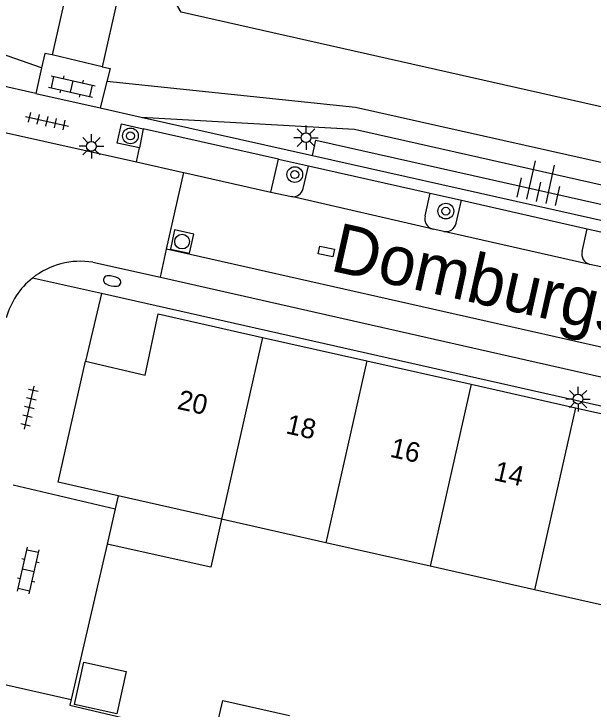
# Model space of a CAD drawing. Extents: x 128999 to 131010, y 395498 to 399007.
# Drawn here: x 129279.66 to 129309.1, y 398759.98 to 398795.32 of the extents above; entities that cross this region are included whole.
import ezdxf

# ---------------------------------------------------------------- set-up
doc = ezdxf.new("R2010")
doc.units = 0
for name, color, linetype in [('gg-afsc-muur', 7, 'Continuous'), ('gg-anno-huisnummerreeks BGT', 7, 'Continuous'), ('gg-anno-openbare ruimte label', 7, 'Continuous'), ('gg-bbg-bijgebouw', 7, 'Continuous'), ('gg-bbg-gedigitaliseerde bijgebouw', 7, 'Continuous'), ('gg-bbg-hoofdgebouw', 7, 'Continuous'), ('gg-bbg-luifel en loopbrug', 7, 'Continuous'), ('gg-bbg-tussenscheiding', 7, 'Continuous'), ('gg-knt-bovenkant onderkant talud', 7, 'Continuous'), ('gg-knt-verharding', 7, 'Continuous'), ('gg-knt-verharding nz', 7, 'Continuous'), ('gg-kntw-beschoeiing', 7, 'Continuous'), ('gg-kwrk-kunstwerk niveau 01', 7, 'Continuous'), ('gt-grn-groengrens', 7, 'Continuous'), ('gt-grn-weggrens', 7, 'Continuous'), ('gt-symb-boom', 7, 'Continuous'), ('gt-symb-brandkraan', 7, 'Continuous'), ('gt-symb-klinker verharding', 7, 'Continuous'), ('gt-symb-kolk center center', 7, 'Continuous'), ('gt-symb-lichtmast', 7, 'Continuous'), ('gt-symb-rioolschacht', 7, 'Continuous'), ('gt-symb-talud symbool', 7, 'Continuous'), ('gt-symb-tegel verharding', 7, 'Continuous')]:
    doc.layers.add(name, color=color, linetype=linetype)

# ---------------------------------------------------------------- blocks, each defined once
blk = doc.blocks.new('gt0-TEG1')
at = {"layer": 'gt-symb-tegel verharding'}
for p, q in [((-1.125, 0), (1.125, 0)), ((-0.9, -0.25), (-0.9, 0.25)), ((-0.45, -0.25), (-0.45, 0.25)), ((0, -0.25), (0, 0.25)), ((0.45, -0.25), (0.45, 0.25)), ((0.9, -0.25), (0.9, 0.25))]:
    blk.add_line(p, q, dxfattribs=at)
blk = doc.blocks.new('gt0-KL1')
at = {"layer": 'gt-symb-klinker verharding'}
for p, q in [((-0.5, 0.3), (-0.5, 0.45)), ((0.5, 0.3), (0.5, 0.45)), ((-1.15, 0.3), (1.15, 0.3)), ((-1, -0.3), (-1, 0.3)), ((0, -0.3), (0, 0.3)), ((1, -0.3), (1, 0.3)), ((-1.15, -0.3), (1.15, -0.3)), ((-0.5, -0.45), (-0.5, -0.3)), ((0.5, -0.45), (0.5, -0.3))]:
    blk.add_line(p, q, dxfattribs=at)
blk = doc.blocks.new('gt0-LMAST')
at = {"layer": 'gt-symb-lichtmast'}
for p, q in [((-0.182, 0.173), (-0.447, 0.438)), ((-0.005, 0.246), (-0.005, 0.621)), ((0.172, 0.173), (0.437, 0.438)), ((-0.255, -0.004), (-0.63, -0.004)), ((-0.182, -0.181), (-0.447, -0.446)), ((-0.005, -0.254), (-0.005, -0.629)), ((0.437, -0.446), (0.172, -0.181)), ((0.245, -0.004), (0.62, -0.004))]:
    blk.add_line(p, q, dxfattribs=at)
blk.add_circle((-0.005, -0.004), 0.25, dxfattribs=at)
blk = doc.blocks.new('gt0-BOOM')
at = {"layer": 'gt-symb-boom'}
for radius in [0.4, 0.2]:
    blk.add_circle((0, 0), radius, dxfattribs=at)
blk = doc.blocks.new('gt0-KOLKCC')
at = {"layer": 'gt-symb-kolk center center'}
blk.add_lwpolyline([(-0.375, 0.2), (0.375, 0.2), (0.375, -0.2), (-0.375, -0.2)], close=True, dxfattribs=at)
blk = doc.blocks.new('gt0-RS')
at = {"layer": 'gt-symb-rioolschacht'}
blk.add_lwpolyline([(-0.5, -0.5), (0.5, -0.5), (0.5, 0.5), (-0.5, 0.5)], close=True, dxfattribs=at)
blk.add_circle((0, 0), 0.375, dxfattribs=at)
blk = doc.blocks.new('gt0-TALUD_1')
at = {"layer": 'gt-symb-talud symbool'}
for p, q in [((-1, -1), (-1, 0)), ((-0.5, -2), (-0.5, 0)), ((0, -1), (0, 0)), ((0.5, -2), (0.5, 0)), ((1, -1), (1, 0))]:
    blk.add_line(p, q, dxfattribs=at)
blk = doc.blocks.new('gt0-BR')
at = {"layer": 'gt-symb-brandkraan'}
for centre, radius, start, end in [((-0.244, 0), 0.206, 107.5669, 252.4331), ((0.599, -2.664), 3, 106.892, 107.5669), ((0, -0.691), 0.938, 73.108, 106.892), ((-0.599, -2.664), 3, 72.4331, 73.108), ((0.244, 0), 0.206, 287.567, 72.4331), ((0.599, 2.664), 3, 252.4331, 253.108), ((0, 0.691), 0.938, 253.108, 286.8921), ((-0.599, 2.664), 3, 286.8921, 287.567)]:
    blk.add_arc(centre, radius, start, end, dxfattribs=at)

msp = doc.modelspace()

# ---------------------------------------------------------------- linework, layer by layer
at = {"layer": 'gg-afsc-muur'}
msp.add_line((129284.402, 398768.371), (129282.57, 398760.476), dxfattribs=at)
msp.add_lwpolyline([(129282.57, 398760.476), (129282.501, 398760.18), (129289.83, 398758.45)], dxfattribs=at)
at = {"layer": 'gg-bbg-bijgebouw'}
msp.add_lwpolyline([(129289.83, 398758.45), (129290.28, 398760.42), (129293.671, 398759.655)], dxfattribs=at)
at = {"layer": 'gg-bbg-gedigitaliseerde bijgebouw'}
msp.add_lwpolyline([(129283.221, 398762.366), (129285.368, 398761.887), (129284.889, 398759.74), (129282.742, 398760.219), (129283.221, 398762.366)], dxfattribs=at)
at = {"layer": 'gg-bbg-hoofdgebouw'}
for p, q in [((129292.301, 398778.876), (129297.602, 398777.682)), ((129297.602, 398777.682), (129302.903, 398776.488)), ((129302.903, 398776.488), (129308.204, 398775.294)), ((129308.204, 398775.294), (129313.505, 398774.1)), ((129290.22, 398769.635), (129284.971, 398770.821)), ((129295.52, 398768.438), (129290.22, 398769.635)), ((129300.82, 398767.24), (129295.52, 398768.438)), ((129306.12, 398766.043), (129300.82, 398767.24)), ((129311.42, 398764.845), (129306.12, 398766.043))]:
    msp.add_line(p, q, dxfattribs=at)
for points in [[(129283.311, 398777.66), (129286.341, 398776.96), (129287.001, 398780.07), (129292.301, 398778.876)], [(129284.971, 398770.821), (129281.92, 398771.51), (129283.311, 398777.66)]]:
    msp.add_lwpolyline(points, dxfattribs=at)
at = {"layer": 'gg-bbg-luifel en loopbrug'}
for p, q in [((129284.971, 398770.821), (129284.819, 398770.167)), ((129284.819, 398770.167), (129284.402, 398768.371))]:
    msp.add_line(p, q, dxfattribs=at)
msp.add_lwpolyline([(129290.22, 398769.635), (129289.676, 398767.195), (129284.402, 398768.371)], dxfattribs=at)
at = {"layer": 'gg-bbg-tussenscheiding'}
for p, q in [((129292.301, 398778.876), (129290.22, 398769.635)), ((129297.602, 398777.682), (129295.52, 398768.438)), ((129302.903, 398776.488), (129300.82, 398767.24)), ((129308.204, 398775.294), (129306.12, 398766.043))]:
    msp.add_line(p, q, dxfattribs=at)
at = {"layer": 'gg-knt-bovenkant onderkant talud'}
for points in [[(129281.072, 398792.583), (129270.207, 398796.387), (129250.158, 398801.148), (129224.447, 398806.941)], [(129342.263, 398780.434), (129297.025, 398790.561), (129284.382, 398791.875)]]:
    msp.add_lwpolyline(points, dxfattribs=at)
at = {"layer": 'gg-knt-verharding'}
for p, q in [((129281.072, 398792.583), (129280.781, 398791.27)), ((129280.781, 398791.27), (129276.844, 398792.157)), ((129284.382, 398791.875), (129284.041, 398790.54)), ((129280.781, 398791.27), (129284.041, 398790.54)), ((129284.041, 398790.54), (129286.14, 398790.069)), ((129286.14, 398790.069), (129294.84, 398788.115)), ((129277.486, 398789.665), (129285.895, 398787.793)), ((129286.238, 398789.483), (129286.041, 398788.513)), ((129293.107, 398787.936), (129286.238, 398789.483)), ((129285.895, 398787.793), (129286.041, 398788.513)), ((129294.84, 398788.115), (129344.416, 398776.98)), ((129292.73, 398786.262), (129293.107, 398787.936)), ((129293.107, 398787.936), (129294.631, 398787.592)), ((129287.426, 398783.353), (129288.302, 398787.257)), ((129288.282, 398787.261), (129288.302, 398787.257)), ((129288.302, 398787.257), (129292.73, 398786.262)), ((129294.371, 398786.439), (129294.631, 398787.592)), ((129294.631, 398787.592), (129300.821, 398786.198)), ((129292.73, 398786.262), (129293.77, 398786.027)), ((129300.561, 398785.044), (129300.821, 398786.198)), ((129300.821, 398786.198), (129302.407, 398785.841)), ((129302.146, 398784.683), (129302.407, 398785.841)), ((129302.407, 398785.841), (129308.807, 398784.4)), ((129301.52, 398784.257), (129300.97, 398784.372)), ((129308.546, 398783.243), (129308.807, 398784.4)), ((129308.807, 398784.4), (129310.418, 398784.037)), ((129287.109, 398781.939), (129287.426, 398783.353)), ((129283.681, 398782.69), (129287.109, 398781.939)), ((129309.501, 398782.458), (129308.93, 398782.585)), ((129287.109, 398781.939), (129340.4, 398769.89)), ((129284.111, 398781.1), (129283.311, 398777.66)), ((129340.081, 398768.48), (129284.111, 398781.1)), ((129279.629, 398771.372), (129284.819, 398770.167)), ((129277.396, 398761.637), (129282.57, 398760.476))]:
    msp.add_line(p, q, dxfattribs=at)
for points in [[(129281.611, 398793.23), (129281.231, 398793.3), (129281.072, 398792.583)], [(129284.151, 398792.63), (129284.551, 398792.54), (129284.382, 398791.875)], [(129286.041, 398788.513), (129284.918, 398788.741), (129285.141, 398789.73), (129286.238, 398789.483)]]:
    msp.add_lwpolyline(points, dxfattribs=at)
for centre, radius, start, end in [((129293.843, 398786.564), 0.542, 262.2193, 346.6439), ((129301.103, 398784.913), 0.557, 166.4316, 256.2204), ((129301.614, 398784.791), 0.543, 259.9818, 348.4896), ((129309.071, 398783.108), 0.542, 165.6192, 254.9153), ((129283.041, 398778.846), 3.897, 80.5448, 128.6818), ((129283.039, 398778.845), 3.897, 128.6607, 164.7362)]:
    msp.add_arc(centre, radius, start, end, dxfattribs=at)
at = {"layer": 'gg-knt-verharding nz'}
for p, q in [((129285.895, 398787.793), (129288.282, 398787.261)), ((129300.97, 398784.372), (129293.77, 398786.027)), ((129308.93, 398782.585), (129301.52, 398784.257)), ((129343.005, 398770.82), (129287.426, 398783.353))]:
    msp.add_line(p, q, dxfattribs=at)
msp.add_lwpolyline([(129286.14, 398790.069), (129296.973, 398789.454), (129342.721, 398779.16)], dxfattribs=at)
at = {"layer": 'gg-kntw-beschoeiing'}
msp.add_lwpolyline([(129349.006, 398786.21), (129348.771, 398784.85), (129342.811, 398783.08), (129288.17, 398795.4), (129286.791, 398797.76), (129285.385, 398798.111)], dxfattribs=at)
at = {"layer": 'gg-kwrk-kunstwerk niveau 01'}
for p, q in [((129282.569, 398797.496), (129281.611, 398793.23)), ((129285.102, 398796.854), (129284.151, 398792.63)), ((129284.151, 398792.63), (129281.611, 398793.23))]:
    msp.add_line(p, q, dxfattribs=at)
at = {"layer": 'gt-grn-groengrens'}
msp.add_lwpolyline([(129294.84, 398788.115), (129295.015, 398788.895), (129344.495, 398777.782)], dxfattribs=at)
at = {"layer": 'gt-grn-weggrens'}
msp.add_line((129284.111, 398781.1), (129280.605, 398781.888), dxfattribs=at)

# ---------------------------------------------------------------- block references
at = {"layer": 'gt-symb-boom'}
for p in [(129285.588, 398789.116), (129293.941, 398787.15), (129301.618, 398785.292)]:
    msp.add_blockref('gt0-BOOM', p, dxfattribs=at)
at = {"layer": 'gt-symb-brandkraan', "rotation": -12.702731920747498}
msp.add_blockref('gt0-BR', (129284.659, 398781.736), dxfattribs=at)
at = {"layer": 'gt-symb-klinker verharding'}
for p, rotation in [((129282.611, 398791.626), -12.646853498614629), ((129280.394, 398767.023), 77.22875743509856)]:
    msp.add_blockref('gt0-KL1', p, dxfattribs=dict(at, rotation=rotation))
at = {"layer": 'gt-symb-kolk center center', "rotation": -12.354826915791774}
msp.add_blockref('gt0-KOLKCC', (129295.545, 398783.239), dxfattribs=at)
at = {"layer": 'gt-symb-lichtmast'}
for p in [(129294.517, 398789.029), (129283.612, 398788.591), (129308.343, 398775.741)]:
    msp.add_blockref('gt0-LMAST', p, dxfattribs=at)
at = {"layer": 'gt-symb-rioolschacht', "rotation": -12.535023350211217}
msp.add_blockref('gt0-RS', (129288.215, 398783.745), dxfattribs=at)
at = {"layer": 'gt-symb-talud symbool', "xscale": 1.0002684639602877, "yscale": 1.000268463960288, "rotation": 167.35314650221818}
msp.add_blockref('gt0-TALUD_1', (129306.207, 398785.789), dxfattribs=at)
at = {"layer": 'gt-symb-tegel verharding'}
for p, rotation in [((129281.344, 398789.861), -12.64685350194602), ((129280.454, 398775.3), 77.22875743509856)]:
    msp.add_blockref('gt0-TEG1', p, dxfattribs=dict(at, rotation=rotation))

# ---------------------------------------------------------------- texts
at = {"layer": 'gg-anno-huisnummerreeks BGT'}
for s, p in [('20', (129287.921, 398775.25)), ('18', (129293.435, 398774.008)), ('16', (129298.736, 398772.814)), ('14', (129304.002, 398771.628))]:
    msp.add_text(s, height=1, rotation=347.3, dxfattribs=at).set_placement(p)
at = {"layer": 'gg-anno-openbare ruimte label'}
msp.add_text('Domburgsingel', height=2.5, rotation=347.4, dxfattribs=at).set_placement((129295.676, 398782.282))

doc.saveas('drawing.dxf')
